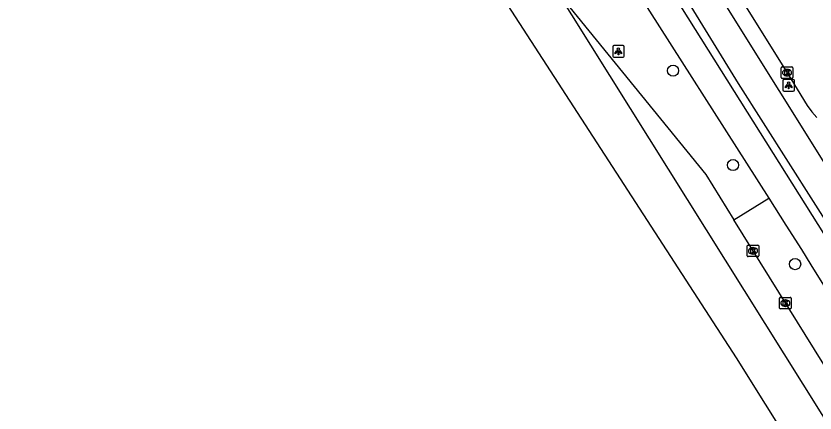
# Model space of a CAD drawing. Extents: x 158838 to 160074, y 386376 to 387776.
# Drawn here: x 159051.9 to 159121.6, y 386768.7 to 386803.3 of the extents above; entities that cross this region are included whole.
import ezdxf

# ---------------------------------------------------------------- set-up
doc = ezdxf.new("R2010")
doc.units = 0
for name, color, linetype in [('IMGEO_Boom', 7, 'Continuous'), ('IMGEO_Fietspad_gesloten', 7, 'Continuous'), ('IMGEO_Kolk', 7, 'Continuous'), ('IMGEO_Lichtpunt', 7, 'Continuous'), ('IMGEO_OVBaan_open', 7, 'Continuous'), ('IMGEO_Rijbaan_lokaal_open', 7, 'Continuous'), ('IMGEO_Rijbaan_regionaal_gesloten', 7, 'Continuous'), ('IMGEO_Voetpad_open', 7, 'Continuous'), ('IMGEO_Waterloop', 7, 'Continuous')]:
    doc.layers.add(name, color=color, linetype=linetype)

msp = doc.modelspace()

# ---------------------------------------------------------------- linework, layer by layer
at = {"layer": 'IMGEO_Boom'}
for centre in [(159109.239, 386798.551), (159114.47, 386790.323), (159119.884, 386781.692)]:
    msp.add_circle(centre, 0.489, dxfattribs=at)
at = {"layer": 'IMGEO_Fietspad_gesloten'}
for points in [[(159153.556, 386734.708), (159143.952, 386750), (159123.016, 386783.333), (159107.784, 386807.586), (159105.291, 386810.988), (159102.504, 386814.154), (159102.451, 386814.209), (159101.304, 386815.324), (159095.249, 386821.212), (159093.442, 386823.227), (159091.461, 386825.74), (159089.683, 386828.15), (159082.8, 386839.159), (159079.753, 386844.002), (159072.053, 386856.336), (159051.929, 386888.316), (159051.101, 386889.639), (159035.145, 386915.136), (159017.155, 386944.035), (159000, 386971.66), (158998.45, 386974.253), (158992.568, 386983.667), (158992.533, 386984.139), (158984.936, 386996.361)], [(158990.726, 386982.523), (158996.138, 386974.083), (159013.182, 386946.824), (159039.053, 386905.234), (159050.784, 386886.396), (159070.38, 386855.242), (159081.168, 386838.156), (159087.914, 386827.34), (159089.294, 386824.866), (159090.889, 386822.524), (159092.687, 386820.335), (159093.62, 386819.341), (159096.324, 386816.766), (159099.079, 386814.018), (159101.834, 386811.269), (159102.217, 386810.854), (159103.824, 386808.91), (159105.251, 386806.829), (159117.605, 386787.425)], [(159117.605, 386787.425), (159119.088, 386785.097), (159120.445, 386782.966), (159121.265, 386781.617), (159125.349, 386775.064), (159128.77, 386769.613)]]:
    msp.add_lwpolyline(points, dxfattribs=at)
at = {"layer": 'IMGEO_Kolk'}
for p, q in [((159118.681, 386797.948), (159118.681, 386798.8)), ((159118.756, 386798.874), (159119.608, 386798.874)), ((159119.169, 386798.654), (159119.194, 386798.654)), ((159119.682, 386798.8), (159119.682, 386797.948)), ((159119.192, 386798.094), (159119.167, 386798.094)), ((159119.608, 386797.874), (159118.756, 386797.874)), ((159115.786, 386783.342), (159116.638, 386783.342)), ((159115.711, 386782.416), (159115.711, 386783.268)), ((159116.199, 386783.122), (159116.224, 386783.122)), ((159116.712, 386783.268), (159116.712, 386782.416)), ((159116.638, 386782.342), (159115.786, 386782.342)), ((159116.222, 386782.562), (159116.197, 386782.562)), ((159118.533, 386777.859), (159118.533, 386778.711)), ((159118.608, 386778.785), (159119.46, 386778.785)), ((159119.021, 386778.565), (159119.046, 386778.565)), ((159119.534, 386778.711), (159119.534, 386777.859)), ((159119.46, 386777.785), (159118.608, 386777.785)), ((159119.044, 386778.005), (159119.019, 386778.005))]:
    msp.add_line(p, q, dxfattribs=at)
for points in [[(159118.681, 386797.948), (159118.681, 386798.8)], [(159118.756, 386798.874), (159119.608, 386798.874)], [(159119.682, 386798.8), (159119.682, 386797.948)], [(159119.002, 386798.574), (159119.125, 386798.574), (159119.125, 386798.423), (159119.255, 386798.574), (159119.419, 386798.574), (159119.273, 386798.423), (159119.426, 386798.174), (159119.274, 386798.174), (159119.189, 386798.338), (159119.125, 386798.271), (159119.125, 386798.174), (159119.002, 386798.174), (159119.002, 386798.574)], [(159119.608, 386797.874), (159118.756, 386797.874)], [(159115.786, 386783.342), (159116.638, 386783.342)], [(159115.711, 386782.416), (159115.711, 386783.268)], [(159116.032, 386783.042), (159116.155, 386783.042), (159116.155, 386782.891), (159116.285, 386783.042), (159116.449, 386783.042), (159116.303, 386782.891), (159116.456, 386782.642), (159116.304, 386782.642), (159116.219, 386782.806), (159116.155, 386782.739), (159116.155, 386782.642), (159116.032, 386782.642), (159116.032, 386783.042)], [(159116.712, 386783.268), (159116.712, 386782.416)], [(159116.638, 386782.342), (159115.786, 386782.342)], [(159118.533, 386777.859), (159118.533, 386778.711)], [(159118.608, 386778.785), (159119.46, 386778.785)], [(159118.854, 386778.485), (159118.977, 386778.485), (159118.977, 386778.334), (159119.107, 386778.485), (159119.271, 386778.485), (159119.125, 386778.334), (159119.278, 386778.085), (159119.126, 386778.085), (159119.041, 386778.249), (159118.977, 386778.182), (159118.977, 386778.085), (159118.854, 386778.085), (159118.854, 386778.485)], [(159119.534, 386778.711), (159119.534, 386777.859)], [(159119.46, 386777.785), (159118.608, 386777.785)]]:
    msp.add_lwpolyline(points, dxfattribs=at)
for centre, start, end in [((159118.758, 386798.798), 91.55205, 178.44795), ((159118.758, 386798.798), 91.55205, 178.44795), ((159119.606, 386798.798), 1.55205, 88.44795), ((159119.606, 386798.798), 1.55205, 88.44795), ((159118.758, 386797.95), 181.55205, 268.44795), ((159118.758, 386797.95), 181.55205, 268.44795), ((159119.606, 386797.95), 271.55205, 358.44795), ((159119.606, 386797.95), 271.55205, 358.44795), ((159115.788, 386783.266), 91.55205, 178.44795), ((159115.788, 386783.266), 91.55205, 178.44795), ((159116.636, 386783.266), 1.55205, 88.44795), ((159116.636, 386783.266), 1.55205, 88.44795), ((159115.788, 386782.418), 181.55205, 268.44795), ((159115.788, 386782.418), 181.55205, 268.44795), ((159116.636, 386782.418), 271.55205, 358.44795), ((159116.636, 386782.418), 271.55205, 358.44795), ((159118.61, 386778.709), 91.55205, 178.44795), ((159118.61, 386778.709), 91.55205, 178.44795), ((159119.458, 386778.709), 1.55205, 88.44795), ((159119.458, 386778.709), 1.55205, 88.44795), ((159118.61, 386777.861), 181.55205, 268.44795), ((159118.61, 386777.861), 181.55205, 268.44795), ((159119.458, 386777.861), 271.55205, 358.44795), ((159119.458, 386777.861), 271.55205, 358.44795)]:
    msp.add_arc(centre, 0.0765, start, end, dxfattribs=at)
for centre, major_axis, ratio, start_param, end_param in [((159119.168, 386798.374), (-0.387, 0.002), 0.722429, 4.712389, 7.853982), ((159119.193, 386798.374), (-0.39, 0.002), 0.717154, 1.570796, 4.712389), ((159116.198, 386782.842), (-0.387, 0.002), 0.722429, 4.712389, 7.853982), ((159116.223, 386782.842), (-0.39, 0.002), 0.717154, 1.570796, 4.712389), ((159119.02, 386778.285), (-0.387, 0.002), 0.722429, 4.712389, 7.853982), ((159119.045, 386778.285), (-0.39, 0.002), 0.717154, 1.570796, 4.712389)]:
    msp.add_ellipse(centre, major_axis=major_axis, ratio=ratio, start_param=start_param, end_param=end_param, dxfattribs=at)
at = {"layer": 'IMGEO_Lichtpunt'}
for p, q in [((159104.878, 386800.731), (159104.07, 386800.731)), ((159104.878, 386800.731), (159104.07, 386800.731)), ((159103.976, 386800.636), (159103.976, 386799.829)), ((159103.976, 386800.636), (159103.976, 386799.829)), ((159104.972, 386799.829), (159104.972, 386800.636)), ((159104.972, 386799.829), (159104.972, 386800.636)), ((159104.07, 386799.735), (159104.878, 386799.735)), ((159104.07, 386799.735), (159104.878, 386799.735)), ((159118.823, 386797.673), (159118.823, 386796.866)), ((159118.823, 386797.673), (159118.823, 386796.866)), ((159119.725, 386797.768), (159118.917, 386797.768)), ((159119.725, 386797.768), (159118.917, 386797.768)), ((159119.819, 386796.866), (159119.819, 386797.673)), ((159119.819, 386796.866), (159119.819, 386797.673)), ((159118.917, 386796.772), (159119.725, 386796.772)), ((159118.917, 386796.772), (159119.725, 386796.772))]:
    msp.add_line(p, q, dxfattribs=at)
for points in [[(159104.35, 386800.3), (159104.389, 386800.272), (159104.201, 386800.01), (159104.163, 386800.037), (159104.35, 386800.3)], [(159104.452, 386800.252), (159104.499, 386800.252), (159104.499, 386799.93), (159104.452, 386799.93), (159104.452, 386800.252)], [(159104.562, 386800.272), (159104.6, 386800.299), (159104.787, 386800.037), (159104.748, 386800.009), (159104.562, 386800.272)], [(159119.197, 386797.337), (159119.236, 386797.309), (159119.048, 386797.047), (159119.01, 386797.074), (159119.197, 386797.337)], [(159119.299, 386797.289), (159119.346, 386797.289), (159119.346, 386796.967), (159119.299, 386796.967), (159119.299, 386797.289)], [(159119.409, 386797.309), (159119.447, 386797.336), (159119.634, 386797.074), (159119.595, 386797.046), (159119.409, 386797.309)]]:
    msp.add_lwpolyline(points, dxfattribs=at)
for centre in [(159104.475, 386800.434), (159119.322, 386797.471)]:
    msp.add_circle(centre, 0.0994, dxfattribs=at)
for centre, start, end in [((159104.07, 386800.636), 90, 180), ((159104.07, 386800.636), 90, 180), ((159104.878, 386800.636), 0, 90), ((159104.878, 386800.636), 0, 90), ((159104.07, 386799.829), 180, 270), ((159104.07, 386799.829), 180, 270), ((159104.878, 386799.829), 270, 0), ((159104.878, 386799.829), 270, 360), ((159118.917, 386797.673), 90, 180), ((159118.917, 386797.673), 90, 180), ((159119.725, 386797.673), 0, 90), ((159119.725, 386797.673), 0, 90), ((159118.917, 386796.866), 180, 270), ((159118.917, 386796.866), 180, 270), ((159119.725, 386796.866), 270, 0), ((159119.725, 386796.866), 270, 360)]:
    msp.add_arc(centre, 0.0946, start, end, dxfattribs=at)
at = {"layer": 'IMGEO_OVBaan_open'}
for points in [[(159134, 386749.851), (159098.75, 386806.078)], [(159098.75, 386806.078), (159099.38, 386805.116), (159100.094, 386804.215), (159100.237, 386804.053), (159112.1, 386789.508), (159114.527, 386785.535)], [(159128.251, 386762.005), (159125.713, 386767.437), (159122.378, 386772.941), (159114.527, 386785.535)]]:
    msp.add_lwpolyline(points, dxfattribs=at)
at = {"layer": 'IMGEO_Rijbaan_lokaal_open'}
msp.add_lwpolyline([(158992.734, 387001.043), (158993.387, 387000), (159000, 386989.439), (159000.316, 386988.934), (159010.09, 386973.23), (159021.504, 386954.997), (159031.839, 386938.426), (159043.257, 386920.182), (159053.024, 386904.489), (159059.057, 386894.827), (159065.997, 386883.711), (159075.251, 386868.876), (159086.653, 386850.613), (159097.471, 386833.198), (159108.33, 386815.791), (159119.183, 386798.375), (159120.937, 386795.51), (159121.337, 386794.968), (159121.784, 386794.465)], dxfattribs=at)
at = {"layer": 'IMGEO_Rijbaan_regionaal_gesloten'}
msp.add_lwpolyline([(159143.031, 386728.393), (159114.787, 386773.529), (159063.769, 386852.239), (159047.794, 386877.825), (159027.337, 386910.591), (159001.844, 386951.425), (158973.435, 386996.928), (158951.308, 387032.368), (158919.283, 387083.664), (158891.623, 387127.967), (158871.393, 387160.012), (158853.231, 387189.196)], dxfattribs=at)
at = {"layer": 'IMGEO_Voetpad_open'}
msp.add_lwpolyline([(159114.527, 386785.535), (159117.605, 386787.425)], dxfattribs=at)
at = {"layer": 'IMGEO_Waterloop'}
for points in [[(159092.196, 386834.408), (159114.93, 386797.418), (159123.625, 386783.72)], [(159125.822, 386785.104), (159111.158, 386808.568)]]:
    msp.add_lwpolyline(points, dxfattribs=at)

doc.saveas('drawing.dxf')
